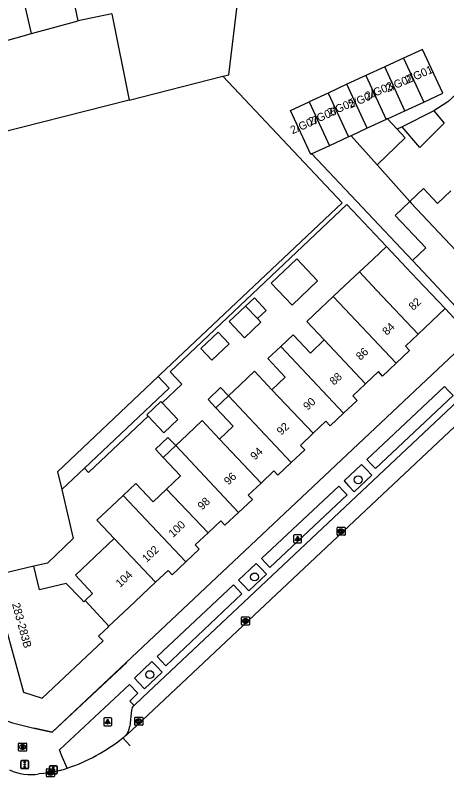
# Model space of a CAD drawing. Extents: x 162347 to 162868, y 381221 to 381813.
# Drawn here: x 162548.8 to 162602.8, y 381231.7 to 381326.8 of the extents above; entities that cross this region are included whole.
import ezdxf

# ---------------------------------------------------------------- set-up
doc = ezdxf.new("R2010")
doc.units = 0
for name, color, linetype in [('IMGEO_Boom', 7, 'Continuous'), ('IMGEO_Brandkraan', 7, 'Continuous'), ('IMGEO_Drukknoppaal', 7, 'Continuous'), ('IMGEO_Kolk', 7, 'Continuous'), ('IMGEO_Lichtpunt', 7, 'Continuous'), ('IMGEO_Muur', 7, 'Continuous'), ('IMGEO_Pand', 7, 'Continuous'), ('IMGEO_Pand_nummerreeks', 7, 'Continuous'), ('IMGEO_Parkeervlak_open', 7, 'Continuous'), ('IMGEO_Rijbaan_lokaal_gesloten', 7, 'Continuous'), ('IMGEO_Verkeersregelinstallatiepaal', 7, 'Continuous'), ('IMGEO_Voetpad_open', 7, 'Continuous')]:
    doc.layers.add(name, color=color, linetype=linetype)

msp = doc.modelspace()

# ---------------------------------------------------------------- linework, layer by layer
at = {"layer": 'IMGEO_Boom'}
for centre in [(162591.693, 381268.762), (162578.741, 381256.63), (162565.645, 381244.435)]:
    msp.add_circle(centre, 0.489, dxfattribs=at)
at = {"layer": 'IMGEO_Brandkraan'}
for p, q in [((162549.25, 381234.966), (162549.25, 381235.818)), ((162549.325, 381235.892), (162550.177, 381235.892)), ((162549.761, 381235.112), (162549.736, 381235.112)), ((162549.738, 381235.672), (162549.763, 381235.672)), ((162550.251, 381235.818), (162550.251, 381234.966)), ((162550.177, 381234.892), (162549.325, 381234.892))]:
    msp.add_line(p, q, dxfattribs=at)
for points in [[(162549.25, 381234.966), (162549.25, 381235.818)], [(162549.325, 381235.892), (162550.177, 381235.892)], [(162549.598, 381235.592), (162549.598, 381235.192), (162549.811, 381235.192)], [(162549.829, 381235.592), (162549.598, 381235.592)], [(162549.777, 381235.511), (162549.723, 381235.511), (162549.723, 381235.435)], [(162549.723, 381235.435), (162549.776, 381235.435)], [(162549.785, 381235.359), (162549.723, 381235.359), (162549.723, 381235.278)], [(162549.723, 381235.278), (162549.785, 381235.278)], [(162550.251, 381235.818), (162550.251, 381234.966)], [(162550.177, 381234.892), (162549.325, 381234.892)]]:
    msp.add_lwpolyline(points, dxfattribs=at)
for centre, radius, start, end in [((162549.327, 381235.816), 0.0765, 91.55205, 178.44795), ((162549.327, 381235.816), 0.0765, 91.55205, 178.44795), ((162549.778, 381235.473), 0.0379, 267.82845, 90.93552), ((162549.786, 381235.318), 0.0404, 269.87594, 90.50774), ((162549.817, 381235.443), 0.251, 268.66757, 293.53466), ((162549.833, 381235.447), 0.145, 59.4692, 91.53667), ((162549.858, 381235.494), 0.0922, 285.51372, 58.15012), ((162549.863, 381235.302), 0.105, 301.31148, 78.98903), ((162550.175, 381235.816), 0.0765, 1.55205, 88.44795), ((162550.175, 381235.816), 0.0765, 1.55205, 88.44795), ((162549.327, 381234.968), 0.0765, 181.55205, 268.44795), ((162549.327, 381234.968), 0.0765, 181.55205, 268.44795), ((162550.175, 381234.968), 0.0765, 271.55205, 358.44795), ((162550.175, 381234.968), 0.0765, 271.55205, 358.44795)]:
    msp.add_arc(centre, radius, start, end, dxfattribs=at)
for centre, major_axis, ratio, start_param, end_param in [((162549.737, 381235.392), (-0.387, 0.002), 0.722429, 4.712389, 7.853982), ((162549.762, 381235.392), (-0.39, 0.002), 0.717154, 1.570796, 4.712389)]:
    msp.add_ellipse(centre, major_axis=major_axis, ratio=ratio, start_param=start_param, end_param=end_param, dxfattribs=at)
at = {"layer": 'IMGEO_Drukknoppaal'}
for p, q in [((162553.099, 381232.149), (162553.099, 381232.949)), ((162553.099, 381232.949), (162553.099, 381232.149)), ((162553.199, 381233.049), (162553.989, 381233.049)), ((162553.989, 381233.049), (162553.199, 381233.049)), ((162554.089, 381232.949), (162554.089, 381232.149)), ((162554.089, 381232.149), (162554.089, 381232.949)), ((162553.989, 381232.049), (162553.199, 381232.049)), ((162553.199, 381232.049), (162553.989, 381232.049))]:
    msp.add_line(p, q, dxfattribs=at)
msp.add_lwpolyline([(162553.669, 381232.674), (162553.669, 381232.174), (162553.519, 381232.174), (162553.519, 381232.674), (162553.669, 381232.674)], dxfattribs=at)
msp.add_circle((162553.594, 381232.839), 0.085, dxfattribs=at)
for centre, start, end in [((162553.199, 381232.949), 90, 180), ((162553.199, 381232.949), 90, 180), ((162553.989, 381232.949), 0, 90), ((162553.989, 381232.949), 360, 90), ((162553.199, 381232.149), 180, 270), ((162553.199, 381232.149), 180, 270), ((162553.989, 381232.149), 270, 0), ((162553.989, 381232.149), 270, 0)]:
    msp.add_arc(centre, 0.1, start, end, dxfattribs=at)
at = {"layer": 'IMGEO_Kolk'}
for p, q in [((162589.057, 381261.904), (162589.057, 381262.756)), ((162589.132, 381262.83), (162589.984, 381262.83)), ((162590.058, 381262.756), (162590.058, 381261.904)), ((162589.984, 381261.83), (162589.132, 381261.83)), ((162589.568, 381262.05), (162589.543, 381262.05)), ((162589.545, 381262.61), (162589.57, 381262.61)), ((162577.107, 381250.701), (162577.107, 381251.553)), ((162577.182, 381251.627), (162578.034, 381251.627)), ((162577.595, 381251.407), (162577.62, 381251.407)), ((162578.108, 381251.553), (162578.108, 381250.701)), ((162578.034, 381250.627), (162577.182, 381250.627)), ((162577.618, 381250.847), (162577.593, 381250.847)), ((162563.759, 381238.184), (162563.759, 381239.036)), ((162563.834, 381239.11), (162564.686, 381239.11)), ((162564.247, 381238.89), (162564.272, 381238.89)), ((162564.76, 381239.036), (162564.76, 381238.184)), ((162564.686, 381238.11), (162563.834, 381238.11)), ((162564.27, 381238.33), (162564.245, 381238.33)), ((162552.72, 381231.754), (162552.72, 381232.606)), ((162552.795, 381232.68), (162553.647, 381232.68)), ((162553.208, 381232.46), (162553.233, 381232.46)), ((162553.721, 381232.606), (162553.721, 381231.754)), ((162553.647, 381231.68), (162552.795, 381231.68)), ((162553.231, 381231.9), (162553.206, 381231.9))]:
    msp.add_line(p, q, dxfattribs=at)
for points in [[(162589.057, 381261.904), (162589.057, 381262.756)], [(162589.132, 381262.83), (162589.984, 381262.83)], [(162590.058, 381262.756), (162590.058, 381261.904)], [(162589.984, 381261.83), (162589.132, 381261.83)], [(162589.378, 381262.53), (162589.501, 381262.53), (162589.501, 381262.379), (162589.631, 381262.53), (162589.795, 381262.53), (162589.649, 381262.379), (162589.802, 381262.13), (162589.65, 381262.13), (162589.565, 381262.294), (162589.501, 381262.227), (162589.501, 381262.13), (162589.378, 381262.13), (162589.378, 381262.53)], [(162577.107, 381250.701), (162577.107, 381251.553)], [(162577.182, 381251.627), (162578.034, 381251.627)], [(162577.428, 381251.327), (162577.551, 381251.327), (162577.551, 381251.176), (162577.681, 381251.327), (162577.845, 381251.327), (162577.699, 381251.176), (162577.852, 381250.927), (162577.7, 381250.927), (162577.615, 381251.091), (162577.551, 381251.024), (162577.551, 381250.927), (162577.428, 381250.927), (162577.428, 381251.327)], [(162578.108, 381251.553), (162578.108, 381250.701)], [(162578.034, 381250.627), (162577.182, 381250.627)], [(162563.759, 381238.184), (162563.759, 381239.036)], [(162563.834, 381239.11), (162564.686, 381239.11)], [(162564.76, 381239.036), (162564.76, 381238.184)], [(162564.686, 381238.11), (162563.834, 381238.11)], [(162564.08, 381238.81), (162564.203, 381238.81), (162564.203, 381238.659), (162564.333, 381238.81), (162564.497, 381238.81), (162564.351, 381238.659), (162564.504, 381238.41), (162564.352, 381238.41), (162564.267, 381238.574), (162564.203, 381238.507), (162564.203, 381238.41), (162564.08, 381238.41), (162564.08, 381238.81)], [(162552.72, 381231.754), (162552.72, 381232.606)], [(162552.795, 381232.68), (162553.647, 381232.68)], [(162553.041, 381232.38), (162553.164, 381232.38), (162553.164, 381232.229), (162553.294, 381232.38), (162553.458, 381232.38), (162553.312, 381232.229), (162553.465, 381231.98), (162553.313, 381231.98), (162553.228, 381232.144), (162553.164, 381232.077), (162553.164, 381231.98), (162553.041, 381231.98), (162553.041, 381232.38)], [(162553.721, 381232.606), (162553.721, 381231.754)], [(162553.647, 381231.68), (162552.795, 381231.68)]]:
    msp.add_lwpolyline(points, dxfattribs=at)
for centre, start, end in [((162589.134, 381262.754), 91.55205, 178.44795), ((162589.134, 381262.754), 91.55205, 178.44795), ((162589.982, 381262.754), 1.55205, 88.44795), ((162589.982, 381262.754), 1.55205, 88.44795), ((162589.134, 381261.906), 181.55205, 268.44795), ((162589.134, 381261.906), 181.55205, 268.44795), ((162589.982, 381261.906), 271.55205, 358.44795), ((162589.982, 381261.906), 271.55205, 358.44795), ((162577.184, 381251.551), 91.55205, 178.44795), ((162577.184, 381251.551), 91.55205, 178.44795), ((162578.032, 381251.551), 1.55205, 88.44795), ((162578.032, 381251.551), 1.55205, 88.44795), ((162577.184, 381250.703), 181.55205, 268.44795), ((162577.184, 381250.703), 181.55205, 268.44795), ((162578.032, 381250.703), 271.55205, 358.44795), ((162578.032, 381250.703), 271.55205, 358.44795), ((162563.836, 381239.034), 91.55205, 178.44795), ((162563.836, 381239.034), 91.55205, 178.44795), ((162564.684, 381239.034), 1.55205, 88.44795), ((162564.684, 381239.034), 1.55205, 88.44795), ((162563.836, 381238.186), 181.55205, 268.44795), ((162563.836, 381238.186), 181.55205, 268.44795), ((162564.684, 381238.186), 271.55205, 358.44795), ((162564.684, 381238.186), 271.55205, 358.44795), ((162552.797, 381232.604), 91.55205, 178.44795), ((162552.797, 381232.604), 91.55205, 178.44795), ((162553.645, 381232.604), 1.55205, 88.44795), ((162553.645, 381232.604), 1.55205, 88.44795), ((162552.797, 381231.756), 181.55205, 268.44795), ((162552.797, 381231.756), 181.55205, 268.44795), ((162553.645, 381231.756), 271.55205, 358.44795), ((162553.645, 381231.756), 271.55205, 358.44795)]:
    msp.add_arc(centre, 0.0765, start, end, dxfattribs=at)
for centre, major_axis, ratio, start_param, end_param in [((162589.544, 381262.33), (-0.387, 0.002), 0.722429, 4.712389, 7.853982), ((162589.569, 381262.33), (-0.39, 0.002), 0.717154, 1.570796, 4.712389), ((162577.594, 381251.127), (-0.387, 0.002), 0.722429, 4.712389, 7.853982), ((162577.619, 381251.127), (-0.39, 0.002), 0.717154, 1.570796, 4.712389), ((162564.246, 381238.61), (-0.387, 0.002), 0.722429, 4.712389, 7.853982), ((162564.271, 381238.61), (-0.39, 0.002), 0.717154, 1.570796, 4.712389), ((162553.207, 381232.18), (-0.387, 0.002), 0.722429, 4.712389, 7.853982), ((162553.232, 381232.18), (-0.39, 0.002), 0.717154, 1.570796, 4.712389)]:
    msp.add_ellipse(centre, major_axis=major_axis, ratio=ratio, start_param=start_param, end_param=end_param, dxfattribs=at)
at = {"layer": 'IMGEO_Lichtpunt'}
for p, q in [((162583.625, 381261.794), (162583.625, 381260.987)), ((162583.625, 381261.794), (162583.625, 381260.987)), ((162584.527, 381261.889), (162583.719, 381261.889)), ((162584.527, 381261.889), (162583.719, 381261.889)), ((162584.621, 381260.987), (162584.621, 381261.794)), ((162584.621, 381260.987), (162584.621, 381261.794)), ((162583.719, 381260.893), (162584.527, 381260.893)), ((162583.719, 381260.893), (162584.527, 381260.893)), ((162559.889, 381238.941), (162559.889, 381238.134)), ((162559.889, 381238.941), (162559.889, 381238.134)), ((162560.791, 381239.036), (162559.983, 381239.036)), ((162560.791, 381239.036), (162559.983, 381239.036)), ((162560.885, 381238.134), (162560.885, 381238.941)), ((162560.885, 381238.134), (162560.885, 381238.941)), ((162559.983, 381238.04), (162560.791, 381238.04)), ((162559.983, 381238.04), (162560.791, 381238.04))]:
    msp.add_line(p, q, dxfattribs=at)
for points in [[(162583.999, 381261.458), (162584.038, 381261.43), (162583.85, 381261.168), (162583.812, 381261.195), (162583.999, 381261.458)], [(162584.101, 381261.41), (162584.148, 381261.41), (162584.148, 381261.088), (162584.101, 381261.088), (162584.101, 381261.41)], [(162584.211, 381261.43), (162584.249, 381261.457), (162584.436, 381261.195), (162584.397, 381261.167), (162584.211, 381261.43)], [(162560.263, 381238.605), (162560.302, 381238.577), (162560.114, 381238.315), (162560.076, 381238.342), (162560.263, 381238.605)], [(162560.365, 381238.557), (162560.412, 381238.557), (162560.412, 381238.235), (162560.365, 381238.235), (162560.365, 381238.557)], [(162560.475, 381238.577), (162560.513, 381238.604), (162560.7, 381238.342), (162560.661, 381238.314), (162560.475, 381238.577)]]:
    msp.add_lwpolyline(points, dxfattribs=at)
for centre in [(162584.124, 381261.592), (162560.388, 381238.739)]:
    msp.add_circle(centre, 0.0994, dxfattribs=at)
for centre, start, end in [((162583.719, 381261.794), 90, 180), ((162583.719, 381261.794), 90, 180), ((162584.527, 381261.794), 0, 90), ((162584.527, 381261.794), 0, 90), ((162583.719, 381260.987), 180, 270), ((162583.719, 381260.987), 180, 270), ((162584.527, 381260.987), 270, 0), ((162584.527, 381260.987), 270, 360), ((162559.983, 381238.941), 90, 180), ((162559.983, 381238.941), 90, 180), ((162560.791, 381238.941), 0, 90), ((162560.791, 381238.941), 0, 90), ((162559.983, 381238.134), 180, 270), ((162559.983, 381238.134), 180, 270), ((162560.791, 381238.134), 270, 0), ((162560.791, 381238.134), 270, 360)]:
    msp.add_arc(centre, 0.0946, start, end, dxfattribs=at)
at = {"layer": 'IMGEO_Muur'}
msp.add_lwpolyline([(162562.786, 381245.929), (162553.447, 381237.241), (162551.16, 381237.735)], dxfattribs=at)
at = {"layer": 'IMGEO_Pand'}
for points in [[(162550.845, 381324.488), (162549.063, 381332.245), (162549.01, 381332.477), (162555.075, 381333.871)], [(162556.68, 381326.076), (162555.075, 381333.871)], [(162560.913, 381326.948), (162556.68, 381326.076)], [(162560.913, 381326.948), (162563.056, 381316.159)], [(162550.845, 381324.488), (162556.68, 381326.076)], [(162543.988, 381311.307), (162541.228, 381321.773), (162550.845, 381324.488)], [(162599.902, 381315.917), (162602.258, 381317.008), (162599.717, 381322.496), (162597.361, 381321.406)], [(162597.361, 381321.406), (162595.006, 381320.315)], [(162597.361, 381321.406), (162599.902, 381315.917)], [(162595.006, 381320.315), (162592.65, 381319.225)], [(162597.546, 381314.827), (162595.006, 381320.315)], [(162563.056, 381316.159), (162574.769, 381319.14)], [(162566.707, 381281.647), (162566.923, 381281.851), (162589.686, 381303.335), (162574.769, 381319.14)], [(162592.65, 381319.225), (162590.295, 381318.134)], [(162592.65, 381319.225), (162595.191, 381313.737)], [(162590.295, 381318.134), (162587.939, 381317.044)], [(162592.835, 381312.646), (162590.295, 381318.134)], [(162587.939, 381317.044), (162585.584, 381315.953)], [(162587.939, 381317.044), (162590.48, 381311.556)], [(162563.056, 381316.159), (162543.988, 381311.307)], [(162585.907, 381309.439), (162585.768, 381309.375), (162583.228, 381314.863), (162585.584, 381315.953)], [(162585.584, 381315.953), (162588.124, 381310.466)], [(162597.546, 381314.827), (162599.902, 381315.917)], [(162595.349, 381313.81), (162597.546, 381314.827)], [(162601.13, 381314.823), (162602.423, 381313.262), (162599.39, 381310.228), (162597.191, 381312.831)], [(162601.13, 381314.823), (162597.191, 381312.831)], [(162595.191, 381313.737), (162592.835, 381312.646)], [(162595.349, 381313.81), (162595.336, 381313.804), (162595.191, 381313.737)], [(162596.577, 381312.521), (162595.349, 381313.81)], [(162592.835, 381312.646), (162590.833, 381311.72)], [(162594.057, 381308.098), (162597.587, 381311.46), (162596.577, 381312.521)], [(162590.48, 381311.556), (162588.124, 381310.466)], [(162590.833, 381311.72), (162590.48, 381311.556)], [(162590.833, 381311.72), (162594.057, 381308.098)], [(162588.124, 381310.466), (162585.907, 381309.439)], [(162585.907, 381309.439), (162598.479, 381296.126)], [(162598.154, 381303.494), (162594.057, 381308.098)], [(162598.154, 381303.494), (162599.868, 381305.112), (162601.615, 381303.262), (162603.276, 381304.83)], [(162598.479, 381296.126), (162600.16, 381297.713), (162596.329, 381301.771), (162598.154, 381303.494)], [(162598.154, 381303.494), (162598.332, 381303.294), (162607.414, 381293.676)], [(162591.844, 381294.714), (162593.577, 381296.318), (162595.236, 381297.884)], [(162602.559, 381290.128), (162599.127, 381293.764), (162597.697, 381295.278), (162595.236, 381297.884)], [(162580.838, 381293.286), (162584.019, 381296.323), (162586.627, 381293.591), (162583.446, 381290.554), (162580.838, 381293.286)], [(162598.479, 381296.126), (162600.481, 381294.006), (162603.913, 381290.37)], [(162588.556, 381291.643), (162590.013, 381293.019), (162591.844, 381294.714)], [(162591.844, 381294.714), (162594.001, 381292.431), (162599.185, 381286.943)], [(162579.105, 381288.879), (162580.197, 381289.91), (162578.719, 381291.476), (162577.627, 381290.446)], [(162587.459, 381286.213), (162585.265, 381288.537), (162586.97, 381290.147), (162588.556, 381291.643)], [(162596.431, 381283.305), (162588.556, 381291.643)], [(162577.627, 381290.446), (162575.564, 381288.499), (162577.465, 381286.485), (162579.528, 381288.431), (162579.105, 381288.879)], [(162577.627, 381290.446), (162579.105, 381288.879)], [(162602.559, 381290.128), (162599.185, 381286.943)], [(162572.023, 381285.153), (162573.407, 381283.686), (162575.562, 381285.72), (162574.178, 381287.187), (162572.023, 381285.153)], [(162582.016, 381285.397), (162583.568, 381286.863), (162585.727, 381284.577), (162587.459, 381286.213)], [(162599.185, 381286.943), (162597.604, 381285.45), (162598.122, 381284.902), (162596.431, 381283.305)], [(162592.617, 381280.752), (162587.459, 381286.213)], [(162580.922, 381280.006), (162582.586, 381281.577), (162580.41, 381283.881), (162582.016, 381285.397)], [(162582.016, 381285.397), (162589.87, 381277.081)], [(162596.431, 381283.305), (162594.743, 381281.711), (162594.22, 381282.265), (162592.617, 381280.752)], [(162575.472, 381279.226), (162576.948, 381280.619), (162578.743, 381282.313), (162580.922, 381280.006)], [(162566.707, 381281.647), (162554.115, 381269.762), (162554.642, 381267.538)], [(162557.49, 381270.227), (162568.065, 381280.207), (162566.707, 381281.647)], [(162592.617, 381280.752), (162591.013, 381279.238), (162591.551, 381278.668), (162589.87, 381277.081)], [(162575.472, 381279.226), (162574.486, 381280.271), (162572.927, 381278.799), (162573.913, 381277.755)], [(162580.922, 381280.006), (162586.067, 381274.56)], [(162573.913, 381277.755), (162575.472, 381279.226)], [(162575.472, 381279.226), (162583.331, 381270.905)], [(162567.181, 381278.349), (162567.016, 381278.524), (162565.267, 381276.873), (162565.432, 381276.698)], [(162565.432, 381276.698), (162567.385, 381274.63), (162569.134, 381276.28), (162567.181, 381278.349)], [(162574.363, 381273.84), (162576.079, 381275.46), (162573.913, 381277.755)], [(162589.87, 381277.081), (162588.192, 381275.497), (162587.658, 381276.062), (162586.067, 381274.56)], [(162568.882, 381273.024), (162570.349, 381274.409), (162572.185, 381276.144), (162574.363, 381273.84)], [(162568.882, 381273.024), (162567.91, 381274.053), (162566.353, 381272.583), (162567.325, 381271.554)], [(162586.067, 381274.56), (162584.474, 381273.056), (162585.009, 381272.49), (162583.331, 381270.905)], [(162579.551, 381268.351), (162574.363, 381273.84)], [(162567.325, 381271.554), (162568.882, 381273.024)], [(162576.755, 381264.69), (162568.882, 381273.024)], [(162567.756, 381267.596), (162569.504, 381269.246), (162567.325, 381271.554)], [(162583.331, 381270.905), (162581.654, 381269.321), (162581.147, 381269.858), (162579.551, 381268.351)], [(162554.642, 381267.538), (162557.49, 381270.227)], [(162579.551, 381268.351), (162577.955, 381266.845), (162578.465, 381266.305), (162576.755, 381264.69)], [(162554.642, 381267.538), (162556.091, 381261.43), (162552.843, 381258.364), (162551.147, 381257.961)], [(162562.311, 381266.791), (162563.904, 381268.294), (162566.068, 381266.002), (162567.756, 381267.596)], [(162567.756, 381267.596), (162572.928, 381262.122)], [(162561.2, 381261.414), (162559.108, 381263.628), (162559.039, 381263.701), (162560.841, 381265.403), (162562.311, 381266.791)], [(162570.144, 381258.499), (162562.311, 381266.791)], [(162576.755, 381264.69), (162575.043, 381263.074), (162574.521, 381263.626), (162572.928, 381262.122)], [(162572.928, 381262.122), (162571.336, 381260.62), (162571.833, 381260.094), (162570.144, 381258.499)], [(162557.571, 381253.688), (162558.507, 381254.572), (162556.361, 381256.845), (162561.2, 381261.414)], [(162561.2, 381261.414), (162566.358, 381255.955)], [(162551.147, 381257.961), (162547.306, 381257.072)], [(162557.571, 381253.688), (162557.396, 381253.523), (162556.971, 381253.975), (162555.196, 381255.827), (162551.85, 381254.998), (162551.147, 381257.961)], [(162570.144, 381258.499), (162568.453, 381256.902), (162567.938, 381257.447), (162566.358, 381255.955)], [(162544.188, 381256.303), (162545.366, 381252.259), (162547.01, 381252.709), (162547.75, 381250), (162549.873, 381242.23), (162552.202, 381241.487), (162559.813, 381248.655), (162559.251, 381249.252), (162560.044, 381250), (162560.399, 381250.335), (162560.546, 381250.474)], [(162566.358, 381255.955), (162562.969, 381252.756), (162560.546, 381250.474)], [(162560.546, 381250.474), (162557.571, 381253.688)]]:
    msp.add_lwpolyline(points, dxfattribs=at)
at = {"layer": 'IMGEO_Parkeervlak_open'}
for points in [[(162563.378, 381239.99), (162563.141, 381237.978)], [(162563.682, 381240.569), (162563.671, 381240.559)]]:
    msp.add_lwpolyline(points, dxfattribs=at)
for centre, radius, start, end in [((162564.092, 381239.982), 0.714, 126.11296, 179.39568), ((162561.175, 381238.177), 1.976, 313.65553, 354.22413)]:
    msp.add_arc(centre, radius, start, end, dxfattribs=at)
at = {"layer": 'IMGEO_Rijbaan_lokaal_gesloten'}
for points in [[(162618.404, 381289.14), (162564.022, 381238.062), (162562.871, 381236.993)], [(162562.264, 381236.529), (162563.203, 381235.53)], [(162554.413, 381232.466), (162553.221, 381232.18), (162552.392, 381232.082), (162551.798, 381232.043)]]:
    msp.add_lwpolyline(points, dxfattribs=at)
for centre, radius, start, end in [((162561.415, 381238.611), 2.177, 301.09184, 311.98238), ((162548.005, 381254.448), 22.9, 288.64787, 308.51169), ((162561.231, 381238.114), 1.892, 303.08431, 313.72533), ((162550.721, 381237.962), 6.016, 244.4293, 280.31604), ((162548.542, 381252.975), 21.333, 285.97577, 288.54658)]:
    msp.add_arc(centre, radius, start, end, dxfattribs=at)
at = {"layer": 'IMGEO_Verkeersregelinstallatiepaal'}
for p, q in [((162549.515, 381232.801), (162549.515, 381233.601)), ((162549.515, 381233.601), (162549.515, 381232.801)), ((162549.615, 381233.701), (162550.405, 381233.701)), ((162550.405, 381233.701), (162549.615, 381233.701)), ((162550.505, 381233.601), (162550.505, 381232.801)), ((162550.505, 381232.801), (162550.505, 381233.601)), ((162550.405, 381232.701), (162549.615, 381232.701)), ((162549.615, 381232.701), (162550.405, 381232.701))]:
    msp.add_line(p, q, dxfattribs=at)
for centre in [(162550.01, 381233.491), (162550.01, 381233.201), (162550.01, 381232.911)]:
    msp.add_circle(centre, 0.085, dxfattribs=at)
for centre, start, end in [((162549.615, 381233.601), 90, 180), ((162549.615, 381233.601), 90, 180), ((162550.405, 381233.601), 0, 90), ((162550.405, 381233.601), 360, 90), ((162549.615, 381232.801), 180, 270), ((162549.615, 381232.801), 180, 270), ((162550.405, 381232.801), 270, 0), ((162550.405, 381232.801), 270, 0)]:
    msp.add_arc(centre, 0.1, start, end, dxfattribs=at)
at = {"layer": 'IMGEO_Voetpad_open'}
for points in [[(162574.769, 381319.14), (162575.528, 381319.333), (162576.741, 381329.325)], [(162608.277, 381320.913), (162602.909, 381315.953), (162601.13, 381314.823)], [(162597.191, 381312.831), (162596.577, 381312.521)], [(162595.236, 381297.884), (162590.296, 381303.115), (162571.416, 381285.286), (162568.189, 381282.239), (162569.655, 381280.686), (162567.181, 381278.349)], [(162605.911, 381286.571), (162602.559, 381290.128)], [(162614.652, 381288.47), (162564.751, 381241.574), (162563.682, 381240.569)], [(162546.357, 381239.143), (162548.502, 381238.42), (162551.16, 381237.735), (162553.447, 381237.241), (162605.911, 381286.571)], [(162603.55, 381279.273), (162603.031, 381279.815), (162602.477, 381280.392), (162592.788, 381271.311), (162593.332, 381270.724), (162593.855, 381270.159), (162603.55, 381279.273)], [(162565.432, 381276.698), (162558.004, 381269.683), (162557.49, 381270.227)], [(162593.413, 381269.348), (162592.686, 381270.098), (162592.129, 381270.673), (162589.934, 381268.607), (162590.48, 381268.022), (162591.202, 381267.25), (162593.413, 381269.348)], [(162590.335, 381266.867), (162589.83, 381267.396), (162589.277, 381267.974), (162579.612, 381258.913), (162580.158, 381258.328), (162580.66, 381257.789), (162590.335, 381266.867)], [(162580.218, 381256.954), (162579.508, 381257.705), (162578.959, 381258.287), (162576.753, 381256.241), (162577.302, 381255.659), (162578.037, 381254.88), (162580.218, 381256.954)], [(162577.165, 381254.507), (162576.655, 381255.05), (162576.107, 381255.633), (162566.564, 381246.697), (162567.11, 381246.112), (162567.642, 381245.542), (162577.165, 381254.507)], [(162567.192, 381244.73), (162566.467, 381245.492), (162565.916, 381246.072), (162563.725, 381244.003), (162564.27, 381243.418), (162564.993, 381242.642), (162567.192, 381244.73)], [(162555.327, 381232.75), (162554.626, 381234.396), (162554.359, 381235.025), (162563.114, 381243.209), (162564.142, 381242.111), (162563.148, 381241.139), (162563.682, 381240.569)]]:
    msp.add_lwpolyline(points, dxfattribs=at)

# ---------------------------------------------------------------- texts
at = {"layer": 'IMGEO_Pand_nummerreeks'}
for s, rotation, p in [('2/G01', 23.40908, (162597.804, 381318.171)), ('2/G02', 23.40908, (162595.37, 381317.117)), ('2/G03', 23.41106, (162592.819, 381316.145)), ('2/G04', 23.40908, (162590.721, 381315.104)), ('2/G05', 23.41106, (162588.067, 381314.064)), ('2/G06', 23.40908, (162585.74, 381312.959)), ('2/G07', 23.41106, (162583.478, 381311.886)), ('82', 43.34922, (162598.576, 381289.834)), ('84', 43.34922, (162595.28, 381286.721)), ('86', 43.34922, (162591.98, 381283.607)), ('88', 43.34922, (162588.683, 381280.495)), ('90', 43.34922, (162585.384, 381277.38)), ('92', 43.34922, (162582.08, 381274.262)), ('94', 43.34922, (162578.784, 381271.15)), ('96', 43.34922, (162575.485, 381268.035)), ('98', 43.34922, (162572.187, 381264.923)), ('100', 43.34922, (162568.554, 381261.494)), ('102', 43.34999, (162565.25, 381258.375)), ('104', 43.34922, (162561.953, 381255.262)), ('283-283B', 285.28057, (162548.417, 381253.248))]:
    msp.add_text(s, height=1, rotation=rotation, dxfattribs=at).set_placement(p)

doc.saveas('drawing.dxf')
